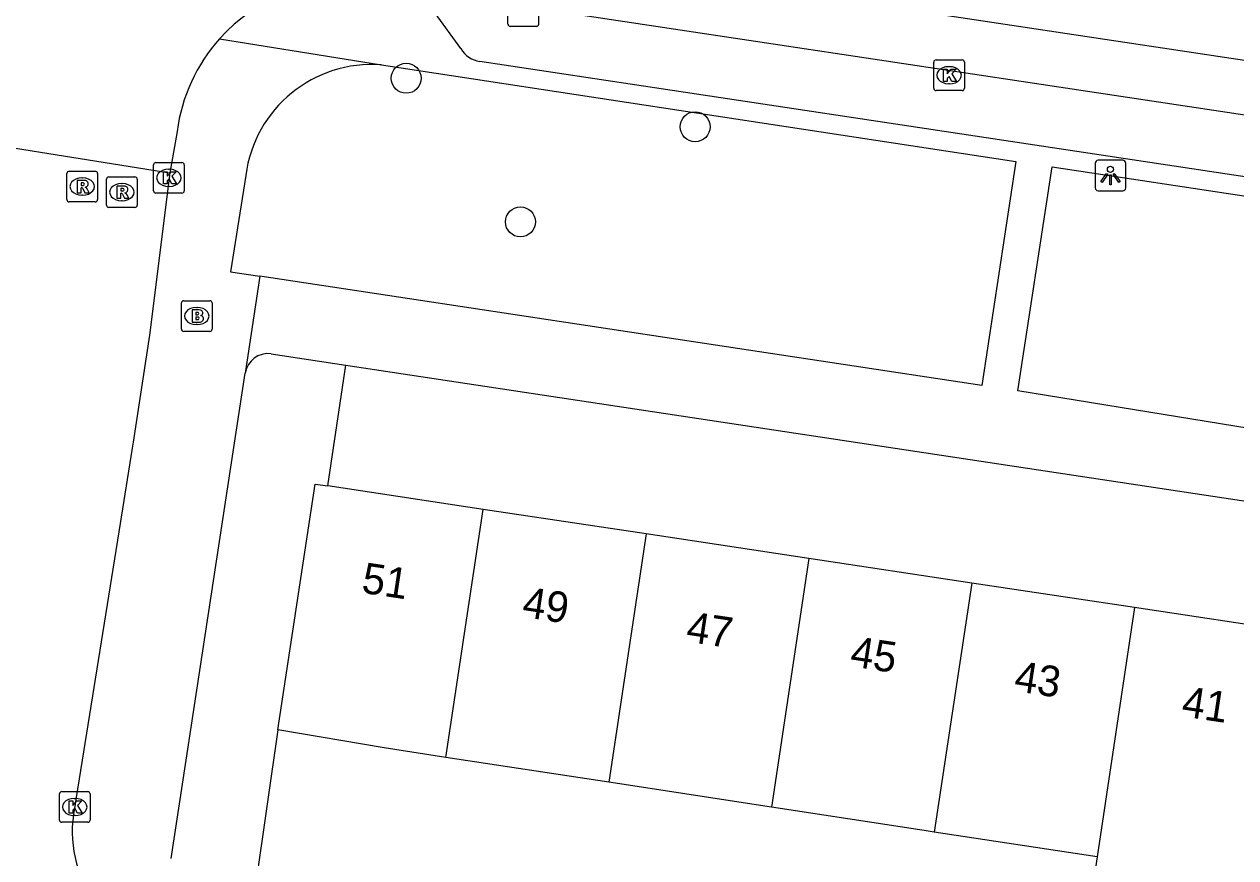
# Model space of a CAD drawing. Extents: x 163010 to 163853, y 382793 to 383982.
# Drawn here: x 163538.3 to 163577.85, y 383183.57 to 383210.78 of the extents above; entities that cross this region are included whole.
import ezdxf

# ---------------------------------------------------------------- set-up
doc = ezdxf.new("R2010")
doc.units = 0
for name, color, linetype in [('IMGEO_Boom', 7, 'Continuous'), ('IMGEO_Brandkraan', 7, 'Continuous'), ('IMGEO_Groenvoorziening', 7, 'Continuous'), ('IMGEO_Kolk', 7, 'Continuous'), ('IMGEO_Lichtpunt', 7, 'Continuous'), ('IMGEO_Pand', 7, 'Continuous'), ('IMGEO_Pand_nummerreeks', 7, 'Continuous'), ('IMGEO_Rijbaan_lokaal_gesloten', 7, 'Continuous'), ('IMGEO_Rijbaan_lokaal_open', 7, 'Continuous'), ('IMGEO_Rioolput', 7, 'Continuous'), ('IMGEO_Voetpad_open', 7, 'Continuous')]:
    doc.layers.add(name, color=color, linetype=linetype)

msp = doc.modelspace()

# ---------------------------------------------------------------- linework, layer by layer
at = {"layer": 'IMGEO_Boom'}
for centre in [(163550.768, 383209.015), (163560.202, 383207.432), (163554.498, 383204.326)]:
    msp.add_circle(centre, 0.489, dxfattribs=at)
at = {"layer": 'IMGEO_Brandkraan'}
for p, q in [((163543.43, 383200.828), (163543.43, 383201.68)), ((163543.505, 383201.754), (163544.357, 383201.754)), ((163544.431, 383201.68), (163544.431, 383200.828)), ((163543.918, 383201.534), (163543.943, 383201.534)), ((163543.941, 383200.974), (163543.916, 383200.974)), ((163544.357, 383200.754), (163543.505, 383200.754))]:
    msp.add_line(p, q, dxfattribs=at)
for points in [[(163543.43, 383200.828), (163543.43, 383201.68)], [(163543.505, 383201.754), (163544.357, 383201.754)], [(163544.431, 383201.68), (163544.431, 383200.828)], [(163543.778, 383201.454), (163543.778, 383201.054), (163543.991, 383201.054)], [(163544.009, 383201.454), (163543.778, 383201.454)], [(163543.957, 383201.373), (163543.903, 383201.373), (163543.903, 383201.297)], [(163543.903, 383201.297), (163543.956, 383201.297)], [(163543.965, 383201.221), (163543.903, 383201.221), (163543.903, 383201.14)], [(163543.903, 383201.14), (163543.965, 383201.14)], [(163544.357, 383200.754), (163543.505, 383200.754)]]:
    msp.add_lwpolyline(points, dxfattribs=at)
for centre, radius, start, end in [((163543.507, 383201.678), 0.0765, 91.552, 178.448), ((163543.507, 383201.678), 0.0765, 91.552, 178.448), ((163544.355, 383201.678), 0.0765, 1.552, 88.448), ((163544.355, 383201.678), 0.0765, 1.552, 88.448), ((163543.958, 383201.335), 0.0379, 267.8285, 90.9355), ((163544.013, 383201.309), 0.145, 59.4692, 91.5367), ((163544.038, 383201.356), 0.0922, 285.5137, 58.1501), ((163544.043, 383201.164), 0.105, 301.3115, 78.989), ((163543.966, 383201.18), 0.0404, 269.8759, 90.5077), ((163543.997, 383201.305), 0.251, 268.6676, 293.5347), ((163543.507, 383200.83), 0.0765, 181.552, 268.448), ((163543.507, 383200.83), 0.0765, 181.552, 268.448), ((163544.355, 383200.83), 0.0765, 271.552, 358.448), ((163544.355, 383200.83), 0.0765, 271.552, 358.448)]:
    msp.add_arc(centre, radius, start, end, dxfattribs=at)
for centre, major_axis, ratio, start_param, end_param in [((163543.917, 383201.254), (-0.387, 0.002), 0.722429, 4.712389, 7.853982), ((163543.942, 383201.254), (-0.39, 0.002), 0.717154, 1.570796, 4.712389)]:
    msp.add_ellipse(centre, major_axis=major_axis, ratio=ratio, start_param=start_param, end_param=end_param, dxfattribs=at)
at = {"layer": 'IMGEO_Groenvoorziening'}
for points in [[(163548.213, 383195.706), (163548.798, 383199.652)], [(163546.582, 383187.748), (163545.87, 383182.817)]]:
    msp.add_lwpolyline(points, dxfattribs=at)
at = {"layer": 'IMGEO_Kolk'}
for p, q in [((163554.092, 383210.778), (163554.092, 383211.63)), ((163555.093, 383211.63), (163555.093, 383210.778)), ((163555.019, 383210.704), (163554.167, 383210.704)), ((163567.991, 383208.687), (163567.991, 383209.539)), ((163568.066, 383209.613), (163568.918, 383209.613)), ((163568.992, 383209.539), (163568.992, 383208.687)), ((163568.479, 383209.393), (163568.504, 383209.393)), ((163568.502, 383208.833), (163568.477, 383208.833)), ((163568.918, 383208.613), (163568.066, 383208.613)), ((163542.522, 383205.339), (163542.522, 383206.191)), ((163542.597, 383206.265), (163543.449, 383206.265)), ((163543.01, 383206.045), (163543.035, 383206.045)), ((163543.523, 383206.191), (163543.523, 383205.339)), ((163543.449, 383205.265), (163542.597, 383205.265)), ((163543.033, 383205.485), (163543.008, 383205.485)), ((163539.446, 383184.803), (163539.446, 383185.655)), ((163539.521, 383185.729), (163540.373, 383185.729)), ((163539.934, 383185.509), (163539.959, 383185.509)), ((163540.447, 383185.655), (163540.447, 383184.803)), ((163540.373, 383184.729), (163539.521, 383184.729)), ((163539.957, 383184.949), (163539.932, 383184.949))]:
    msp.add_line(p, q, dxfattribs=at)
for points in [[(163554.092, 383210.778), (163554.092, 383211.63)], [(163555.093, 383211.63), (163555.093, 383210.778)], [(163555.019, 383210.704), (163554.167, 383210.704)], [(163567.991, 383208.687), (163567.991, 383209.539)], [(163568.066, 383209.613), (163568.918, 383209.613)], [(163568.992, 383209.539), (163568.992, 383208.687)], [(163568.312, 383209.313), (163568.435, 383209.313), (163568.435, 383209.162), (163568.565, 383209.313), (163568.729, 383209.313), (163568.583, 383209.162), (163568.736, 383208.913), (163568.584, 383208.913), (163568.499, 383209.077), (163568.435, 383209.01), (163568.435, 383208.913), (163568.312, 383208.913), (163568.312, 383209.313)], [(163568.918, 383208.613), (163568.066, 383208.613)], [(163542.522, 383205.339), (163542.522, 383206.191)], [(163542.597, 383206.265), (163543.449, 383206.265)], [(163543.523, 383206.191), (163543.523, 383205.339)], [(163542.843, 383205.965), (163542.966, 383205.965), (163542.966, 383205.814), (163543.096, 383205.965), (163543.26, 383205.965), (163543.114, 383205.814), (163543.267, 383205.565), (163543.115, 383205.565), (163543.03, 383205.729), (163542.966, 383205.662), (163542.966, 383205.565), (163542.843, 383205.565), (163542.843, 383205.965)], [(163543.449, 383205.265), (163542.597, 383205.265)], [(163539.446, 383184.803), (163539.446, 383185.655)], [(163539.521, 383185.729), (163540.373, 383185.729)], [(163539.767, 383185.429), (163539.89, 383185.429), (163539.89, 383185.278), (163540.02, 383185.429), (163540.184, 383185.429), (163540.038, 383185.278), (163540.191, 383185.029), (163540.039, 383185.029), (163539.954, 383185.193), (163539.89, 383185.126), (163539.89, 383185.029), (163539.767, 383185.029), (163539.767, 383185.429)], [(163540.447, 383185.655), (163540.447, 383184.803)], [(163540.373, 383184.729), (163539.521, 383184.729)]]:
    msp.add_lwpolyline(points, dxfattribs=at)
for centre, start, end in [((163554.169, 383210.78), 181.552, 268.448), ((163554.169, 383210.78), 181.552, 268.448), ((163555.017, 383210.78), 271.552, 358.448), ((163555.017, 383210.78), 271.552, 358.448), ((163568.068, 383209.537), 91.552, 178.448), ((163568.068, 383209.537), 91.552, 178.448), ((163568.916, 383209.537), 1.552, 88.448), ((163568.916, 383209.537), 1.552, 88.448), ((163568.068, 383208.689), 181.552, 268.448), ((163568.068, 383208.689), 181.552, 268.448), ((163568.916, 383208.689), 271.552, 358.448), ((163568.916, 383208.689), 271.552, 358.448), ((163542.599, 383206.189), 91.552, 178.448), ((163542.599, 383206.189), 91.552, 178.448), ((163543.447, 383206.189), 1.552, 88.448), ((163543.447, 383206.189), 1.552, 88.448), ((163542.599, 383205.341), 181.552, 268.448), ((163542.599, 383205.341), 181.552, 268.448), ((163543.447, 383205.341), 271.552, 358.448), ((163543.447, 383205.341), 271.552, 358.448), ((163539.523, 383185.653), 91.552, 178.448), ((163539.523, 383185.653), 91.552, 178.448), ((163540.371, 383185.653), 1.552, 88.448), ((163540.371, 383185.653), 1.552, 88.448), ((163539.523, 383184.805), 181.552, 268.448), ((163539.523, 383184.805), 181.552, 268.448), ((163540.371, 383184.805), 271.552, 358.448), ((163540.371, 383184.805), 271.552, 358.448)]:
    msp.add_arc(centre, 0.0765, start, end, dxfattribs=at)
for centre, major_axis, ratio, start_param, end_param in [((163568.478, 383209.113), (-0.387, 0.002), 0.722429, 4.712389, 7.853982), ((163568.503, 383209.113), (-0.39, 0.002), 0.717154, 1.570796, 4.712389), ((163543.009, 383205.765), (-0.387, 0.002), 0.722429, 4.712389, 7.853982), ((163543.034, 383205.765), (-0.39, 0.002), 0.717154, 1.570796, 4.712389), ((163539.933, 383185.229), (-0.387, 0.002), 0.722429, 4.712389, 7.853982), ((163539.958, 383185.229), (-0.39, 0.002), 0.717154, 1.570796, 4.712389)]:
    msp.add_ellipse(centre, major_axis=major_axis, ratio=ratio, start_param=start_param, end_param=end_param, dxfattribs=at)
at = {"layer": 'IMGEO_Lichtpunt'}
for p, q in [((163573.262, 383206.243), (163573.262, 383205.436)), ((163573.262, 383206.243), (163573.262, 383205.436)), ((163574.164, 383206.338), (163573.356, 383206.338)), ((163574.164, 383206.338), (163573.356, 383206.338)), ((163574.258, 383205.436), (163574.258, 383206.243)), ((163574.258, 383205.436), (163574.258, 383206.243)), ((163573.356, 383205.342), (163574.164, 383205.342)), ((163573.356, 383205.342), (163574.164, 383205.342))]:
    msp.add_line(p, q, dxfattribs=at)
for points in [[(163573.636, 383205.907), (163573.675, 383205.879), (163573.487, 383205.617), (163573.449, 383205.644), (163573.636, 383205.907)], [(163573.738, 383205.859), (163573.785, 383205.859), (163573.785, 383205.537), (163573.738, 383205.537), (163573.738, 383205.859)], [(163573.848, 383205.879), (163573.886, 383205.906), (163574.073, 383205.644), (163574.034, 383205.616), (163573.848, 383205.879)]]:
    msp.add_lwpolyline(points, dxfattribs=at)
msp.add_circle((163573.761, 383206.041), 0.0994, dxfattribs=at)
for centre, start, end in [((163573.356, 383206.243), 90, 180), ((163573.356, 383206.243), 90, 180), ((163574.164, 383206.243), 0, 90), ((163574.164, 383206.243), 0, 90), ((163573.356, 383205.436), 180, 270), ((163573.356, 383205.436), 180, 270), ((163574.164, 383205.436), 270, 0), ((163574.164, 383205.436), 270, 360)]:
    msp.add_arc(centre, 0.0946, start, end, dxfattribs=at)
at = {"layer": 'IMGEO_Pand'}
for points in [[(163546.582, 383187.748), (163547.798, 383195.769), (163548.213, 383195.706)], [(163553.285, 383194.942), (163548.213, 383195.706)], [(163552.066, 383186.847), (163553.285, 383194.942)], [(163558.601, 383194.14), (163553.285, 383194.942)], [(163558.601, 383194.14), (163557.379, 383186.034)], [(163563.917, 383193.339), (163558.601, 383194.14)], [(163563.917, 383193.339), (163562.694, 383185.221)], [(163569.233, 383192.538), (163563.917, 383193.339)], [(163569.233, 383192.538), (163568.008, 383184.408)], [(163574.55, 383191.736), (163569.233, 383192.538)], [(163574.55, 383191.736), (163573.324, 383183.6)], [(163579.866, 383190.935), (163574.55, 383191.736)], [(163552.066, 383186.847), (163550.054, 383187.155), (163546.582, 383187.748)], [(163557.379, 383186.034), (163552.066, 383186.847)], [(163562.694, 383185.221), (163557.379, 383186.034)], [(163568.008, 383184.408), (163567.675, 383184.459), (163562.694, 383185.221)], [(163573.324, 383183.6), (163568.008, 383184.408)], [(163573.324, 383183.6), (163572.822, 383180.27), (163578.138, 383179.469), (163578.64, 383182.799)]]:
    msp.add_lwpolyline(points, dxfattribs=at)
at = {"layer": 'IMGEO_Rijbaan_lokaal_gesloten'}
for points in [[(163550.863, 383213.714), (163661.902, 383197.008)], [(163661.651, 383195.247), (163550.601, 383211.967)]]:
    msp.add_lwpolyline(points, dxfattribs=at)
at = {"layer": 'IMGEO_Rijbaan_lokaal_open'}
for points in [[(163543.291, 383207.279), (163543.047, 383205.924)], [(163537.187, 383206.862), (163543.047, 383205.924)], [(163543.047, 383205.924), (163542.383, 383200.631), (163541.857, 383197.136), (163541.826, 383196.942), (163541.387, 383194.207), (163539.996, 383185.537), (163539.941, 383185.183)]]:
    msp.add_lwpolyline(points, dxfattribs=at)
for centre, radius, start, end in [((163548.862, 383206.555), 5.62, 83.9359, 138.1247), ((163548.857, 383206.56), 5.613, 138.128, 172.6366), ((163543.66, 383184.425), 3.795, 168.4871, 217.2527)]:
    msp.add_arc(centre, radius, start, end, dxfattribs=at)
at = {"layer": 'IMGEO_Rioolput'}
for p, q in [((163539.767, 383205.98), (163540.619, 383205.98)), ((163539.692, 383205.054), (163539.692, 383205.906)), ((163540.18, 383205.76), (163540.205, 383205.76)), ((163540.693, 383205.906), (163540.693, 383205.054)), ((163540.986, 383204.871), (163540.986, 383205.723)), ((163541.061, 383205.797), (163541.913, 383205.797)), ((163541.474, 383205.577), (163541.499, 383205.577)), ((163541.987, 383205.723), (163541.987, 383204.871)), ((163540.203, 383205.2), (163540.178, 383205.2)), ((163540.619, 383204.98), (163539.767, 383204.98)), ((163541.913, 383204.797), (163541.061, 383204.797)), ((163541.497, 383205.017), (163541.472, 383205.017))]:
    msp.add_line(p, q, dxfattribs=at)
for points in [[(163539.767, 383205.98), (163540.619, 383205.98)], [(163539.692, 383205.054), (163539.692, 383205.906)], [(163540.281, 383205.678), (163540.029, 383205.68), (163540.029, 383205.28)], [(163540.207, 383205.599), (163540.153, 383205.599), (163540.153, 383205.518)], [(163540.693, 383205.906), (163540.693, 383205.054)], [(163540.986, 383204.871), (163540.986, 383205.723)], [(163541.061, 383205.797), (163541.913, 383205.797)], [(163541.987, 383205.723), (163541.987, 383204.871)], [(163540.029, 383205.28), (163540.153, 383205.28), (163540.153, 383205.442), (163540.164, 383205.442)], [(163540.153, 383205.518), (163540.205, 383205.518)], [(163540.211, 383205.413), (163540.282, 383205.28), (163540.422, 383205.28), (163540.357, 383205.406)], [(163541.575, 383205.495), (163541.323, 383205.497), (163541.323, 383205.097)], [(163541.323, 383205.097), (163541.447, 383205.097), (163541.447, 383205.259), (163541.458, 383205.259)], [(163541.501, 383205.416), (163541.447, 383205.416), (163541.447, 383205.335)], [(163541.447, 383205.335), (163541.499, 383205.335)], [(163541.505, 383205.23), (163541.576, 383205.097), (163541.716, 383205.097), (163541.651, 383205.223)], [(163540.619, 383204.98), (163539.767, 383204.98)], [(163541.913, 383204.797), (163541.061, 383204.797)]]:
    msp.add_lwpolyline(points, dxfattribs=at)
for centre, radius, start, end in [((163539.769, 383205.904), 0.0765, 91.552, 178.448), ((163539.769, 383205.904), 0.0765, 91.552, 178.448), ((163540.617, 383205.904), 0.0765, 1.552, 88.448), ((163540.617, 383205.904), 0.0765, 1.552, 88.448), ((163540.213, 383205.503), 0.0964, 77.0061, 93.1865), ((163540.227, 383205.56), 0.0378, 276.6634, 79.6772), ((163540.28, 383205.568), 0.109, 350.3612, 89.416), ((163541.063, 383205.721), 0.0765, 91.552, 178.448), ((163541.063, 383205.721), 0.0765, 91.552, 178.448), ((163541.911, 383205.721), 0.0765, 1.552, 88.448), ((163541.911, 383205.721), 0.0765, 1.552, 88.448), ((163540.163, 383205.389), 0.0533, 26.0293, 88.6989), ((163540.189, 383205.707), 0.19, 274.7715, 282.9687), ((163540.278, 383205.568), 0.112, 277.5842, 350.9817), ((163540.262, 383205.353), 0.108, 29.5134, 73.7905), ((163541.457, 383205.206), 0.0533, 26.0293, 88.6989), ((163541.483, 383205.524), 0.19, 274.7715, 282.9687), ((163541.507, 383205.32), 0.0964, 77.0061, 93.1865), ((163541.521, 383205.377), 0.0378, 276.6634, 79.6772), ((163541.574, 383205.385), 0.109, 350.3612, 89.416), ((163541.572, 383205.385), 0.112, 277.5842, 350.9817), ((163541.556, 383205.17), 0.108, 29.5134, 73.7905), ((163539.769, 383205.056), 0.0765, 181.552, 268.448), ((163539.769, 383205.056), 0.0765, 181.552, 268.448), ((163540.617, 383205.056), 0.0765, 271.552, 358.448), ((163540.617, 383205.056), 0.0765, 271.552, 358.448), ((163541.063, 383204.873), 0.0765, 181.552, 268.448), ((163541.063, 383204.873), 0.0765, 181.552, 268.448), ((163541.911, 383204.873), 0.0765, 271.552, 358.448), ((163541.911, 383204.873), 0.0765, 271.552, 358.448)]:
    msp.add_arc(centre, radius, start, end, dxfattribs=at)
for centre, major_axis, ratio, start_param, end_param in [((163540.179, 383205.48), (-0.387, 0.002), 0.722429, 4.712389, 7.853982), ((163540.204, 383205.48), (-0.39, 0.002), 0.717154, 1.570796, 4.712389), ((163541.473, 383205.297), (-0.387, 0.002), 0.722429, 4.712389, 7.853982), ((163541.498, 383205.297), (-0.39, 0.002), 0.717154, 1.570796, 4.712389)]:
    msp.add_ellipse(centre, major_axis=major_axis, ratio=ratio, start_param=start_param, end_param=end_param, dxfattribs=at)
at = {"layer": 'IMGEO_Voetpad_open'}
for points in [[(163552.554, 383209.984), (163551.713, 383211.14)], [(163544.678, 383210.306), (163549.958, 383209.451)], [(163659.72, 383193.503), (163553.174, 383209.562)], [(163549.958, 383209.451), (163570.67, 383206.302), (163569.563, 383198.989), (163545.994, 383202.552)], [(163596.336, 383194.649), (163570.738, 383198.808), (163571.857, 383206.128), (163597.387, 383202.259), (163596.336, 383194.649)], [(163545.532, 383205.845), (163545.031, 383202.698), (163545.994, 383202.552)], [(163545.994, 383202.552), (163545.516, 383199.393)], [(163546.356, 383200.021), (163548.798, 383199.652)], [(163548.798, 383199.652), (163666.122, 383181.928)], [(163543.097, 383183.543), (163545.516, 383199.393)]]:
    msp.add_lwpolyline(points, dxfattribs=at)
for centre, radius, start, end in [((163553.306, 383210.423), 0.871, 210.2523, 261.2658), ((163549.648, 383205.312), 4.151, 85.7238, 172.6177), ((163546.257, 383199.277), 0.751, 82.4582, 171.1068)]:
    msp.add_arc(centre, radius, start, end, dxfattribs=at)

# ---------------------------------------------------------------- texts
at = {"layer": 'IMGEO_Pand_nummerreeks'}
for s, rotation, p in [('51', 351.4271, (163549.281, 383192.228)), ('49', 351.4271, (163554.523, 383191.438)), ('47', 351.4271, (163559.876, 383190.631)), ('45', 351.4286, (163565.23, 383189.825)), ('43', 351.4286, (163570.584, 383189.017)), ('41', 351.4286, (163576.05, 383188.193))]:
    msp.add_text(s, height=1, rotation=rotation, dxfattribs=at).set_placement(p)

doc.saveas('drawing.dxf')
